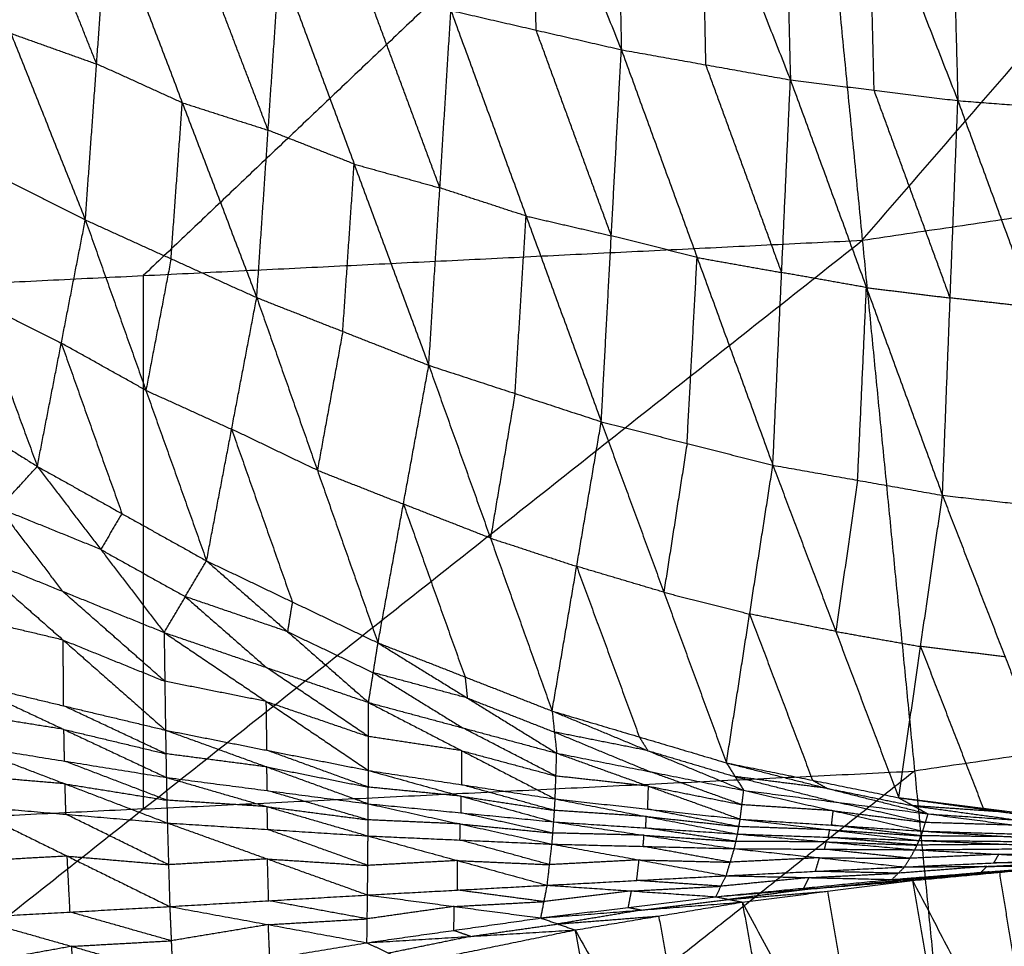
# Model space of a CAD drawing. Header units: millimetres. Extents: x -106 to 110, y -96 to 120.
# Tile 462 of 656: x 5.11 to 10.54, y -72.52 to -67.41. Entities that reach past the tile are written whole.
import ezdxf

# ---------------------------------------------------------------- set-up
doc = ezdxf.new("R2010")
doc.units = ezdxf.units.MM
doc.header["$MEASUREMENT"] = 0
doc.layers.add('Default', color=7, linetype='Continuous', true_color=0x000000)

msp = doc.modelspace()

# ---------------------------------------------------------------- linework, layer by layer
at = {"layer": 'Default'}
for points in [[(9.7558, -68.6264, 5.5886), (13.0456, -64.8245, 5.1322), (16.3354, -61.0226, 4.6759)], [(1.8192, -69.0163, 5.5886), (5.4658, -65.5552, 5.1322), (9.1124, -62.094, 4.6759)], [(9.1124, -62.094, 4.6759), (9.4341, -65.3602, 5.1322), (9.7558, -68.6264, 5.5886)], [(7.4506, -65.1564, -0.9929), (7.9383, -66.3659, -0.6814), (8.426, -67.5754, -0.3698)], [(8.3784, -65.2633, -1.0957), (8.4022, -66.4193, -0.7327), (8.426, -67.5754, -0.3698)], [(8.3784, -65.2633, -1.0957), (8.8687, -66.5024, -0.7572), (9.359, -67.7415, -0.4188)], [(9.4341, -65.3602, 5.1322), (7.6108, -67.0908, 5.3604), (5.7875, -68.8214, 5.5886)], [(9.3, -65.3407, -1.177), (9.3295, -66.5411, -0.7979), (9.359, -67.7415, -0.4188)], [(9.3, -65.3407, -1.177), (9.7915, -66.5984, -0.8152), (10.283, -67.8561, -0.4533)], [(10.2162, -65.3897, -1.2362), (10.2496, -66.6229, -0.8447), (10.283, -67.8561, -0.4533)], [(10.2162, -65.3897, -1.2362), (10.7058, -66.6581, -0.8551), (11.1954, -67.9264, -0.4739)], [(7.9557, -67.467, -0.3381), (7.947, -66.9164, -0.5097), (7.9383, -66.3659, -0.6814)], [(4.6476, -66.4573, -0.0454), (5.0578, -67.4858, 0.4787), (5.4679, -68.5144, 1.0028)], [(8.8925, -67.6585, -0.3943), (8.8806, -67.0804, -0.5758), (8.8687, -66.5024, -0.7572)], [(9.821, -67.7988, -0.436), (9.8062, -67.1986, -0.6256), (9.7915, -66.5984, -0.8152)], [(5.5302, -67.6537, 0.4305), (5.3251, -67.1394, 0.1684), (5.12, -66.6252, -0.0936)], [(5.4679, -68.5144, 1.0028), (5.5302, -67.6537, 0.4305), (5.5924, -66.793, -0.1418)], [(5.5924, -66.793, -0.1418), (6.0032, -67.8679, 0.4321), (6.4139, -68.9429, 1.0061)], [(6.4768, -68.0194, 0.3883), (6.2714, -67.4819, 0.1013), (6.0661, -66.9445, -0.1856)], [(6.4139, -68.9429, 1.0061), (6.4768, -68.0194, 0.3883), (6.5397, -67.0959, -0.2295)], [(6.5397, -67.0959, -0.2295), (6.9515, -68.2062, 0.3911), (7.3634, -69.3165, 1.0116)], [(7.4244, -68.3375, 0.3527), (7.2185, -67.7824, 0.0424), (7.0126, -67.2272, -0.2679)], [(7.3634, -69.3165, 1.0116), (7.4244, -68.3375, 0.3527), (7.4854, -67.3585, -0.3063)], [(7.4854, -67.3585, -0.3063), (7.9003, -68.4931, 0.3567), (8.3152, -69.6277, 1.0197)], [(7.4854, -67.3585, -0.3063), (7.9557, -67.467, -0.3381), (8.426, -67.5754, -0.3698)], [(5.0578, -67.4858, 0.4787), (5.294, -67.5698, 0.4546), (5.5302, -67.6537, 0.4305)], [(8.3706, -68.6016, 0.3249), (8.1631, -68.0343, -0.0066), (7.9557, -67.467, -0.3381)], [(9.7558, -68.6264, 5.5886), (13.6859, -68.0435, 5.5886), (17.616, -67.4605, 5.5886)], [(10.3328, -74.4847, 6.9532), (13.9744, -70.9726, 6.2709), (17.616, -67.4605, 5.5886)], [(8.3152, -69.6277, 1.0197), (8.3706, -68.6016, 0.3249), (8.426, -67.5754, -0.3698)], [(8.426, -67.5754, -0.3698), (8.844, -68.7215, 0.3295), (9.2621, -69.8677, 1.0287)], [(8.426, -67.5754, -0.3698), (8.8925, -67.6585, -0.3943), (9.359, -67.7415, -0.4188)], [(6.0032, -67.8679, 0.4321), (5.7667, -67.7608, 0.4313), (5.5302, -67.6537, 0.4305)], [(9.3105, -68.8046, 0.305), (9.1015, -68.2315, -0.0446), (8.8925, -67.6585, -0.3943)], [(9.2621, -69.8677, 1.0287), (9.3105, -68.8046, 0.305), (9.359, -67.7415, -0.4188)], [(9.359, -67.7415, -0.4188), (9.7785, -68.8876, 0.3095), (10.198, -70.0338, 1.0377)], [(9.359, -67.7415, -0.4188), (9.821, -67.7988, -0.436), (10.283, -67.8561, -0.4533)], [(10.2405, -68.9449, 0.2922), (10.0307, -68.3719, -0.0719), (9.821, -67.7988, -0.436)], [(10.198, -70.0338, 1.0377), (10.2405, -68.9449, 0.2922), (10.283, -67.8561, -0.4533)], [(10.283, -67.8561, -0.4533), (10.7008, -68.9968, 0.2972), (11.1187, -70.1374, 1.0476)], [(10.283, -67.8561, -0.4533), (10.7392, -67.8913, -0.4636), (11.1954, -67.9264, -0.4739)], [(5.9409, -68.7286, 1.0045), (5.972, -68.2983, 0.7183), (6.0032, -67.8679, 0.4321)], [(6.0032, -67.8679, 0.4321), (6.24, -67.9437, 0.4102), (6.4768, -68.0194, 0.3883)], [(6.9515, -68.2062, 0.3911), (6.7142, -68.1128, 0.3897), (6.4768, -68.0194, 0.3883)], [(4.5337, -68.0439, 1.003), (4.8683, -68.9591, 1.8632), (5.2029, -69.8743, 2.7235)], [(4.5337, -68.0439, 1.003), (5.0008, -68.2792, 1.0029), (5.4679, -68.5144, 1.0028)], [(6.8886, -69.1297, 1.0089), (6.9201, -68.6679, 0.7), (6.9515, -68.2062, 0.3911)], [(6.9515, -68.2062, 0.3911), (7.188, -68.2718, 0.3719), (7.4244, -68.3375, 0.3527)], [(7.9003, -68.4931, 0.3567), (7.6624, -68.4153, 0.3547), (7.4244, -68.3375, 0.3527)], [(5.2029, -69.8743, 2.7235), (5.3354, -69.1943, 1.8631), (5.4679, -68.5144, 1.0028)], [(5.4679, -68.5144, 1.0028), (5.8024, -69.4549, 1.9324), (6.1369, -70.3955, 2.862)], [(5.4679, -68.5144, 1.0028), (5.9409, -68.7286, 1.0045), (6.4139, -68.9429, 1.0061)], [(7.8393, -69.4721, 1.0157), (7.8698, -68.9826, 0.6862), (7.9003, -68.4931, 0.3567)], [(7.9003, -68.4931, 0.3567), (8.1355, -68.5473, 0.3408), (8.3706, -68.6016, 0.3249)], [(1.8192, -74.903, 6.9532), (5.7875, -71.7647, 6.2709), (9.7558, -68.6264, 5.5886)], [(1.8192, -69.0163, 5.5886), (5.7875, -68.8214, 5.5886), (9.7558, -68.6264, 5.5886)], [(8.844, -68.7215, 0.3295), (8.6073, -68.6615, 0.3272), (8.3706, -68.6016, 0.3249)], [(9.7558, -68.6264, 5.5886), (10.0443, -71.5556, 6.2709), (10.3328, -74.4847, 6.9532)], [(5.9409, -68.7286, 1.0045), (5.8717, -69.0918, 1.4684), (5.8024, -69.4549, 1.9324)], [(8.7886, -69.7477, 1.0242), (8.8163, -69.2346, 0.6768), (8.844, -68.7215, 0.3295)], [(8.844, -68.7215, 0.3295), (9.0773, -68.7631, 0.3172), (9.3105, -68.8046, 0.305)], [(5.7875, -68.8214, 5.5886), (5.7875, -70.293, 5.9297), (5.7875, -71.7647, 6.2709)], [(9.7785, -68.8876, 0.3095), (9.5445, -68.8461, 0.3072), (9.3105, -68.8046, 0.305)], [(9.73, -69.9507, 1.0332), (9.7543, -69.4192, 0.6713), (9.7785, -68.8876, 0.3095)], [(9.7785, -68.8876, 0.3095), (10.0095, -68.9163, 0.3008), (10.2405, -68.9449, 0.2922)], [(6.1369, -70.3955, 2.862), (6.2754, -69.6692, 1.9341), (6.4139, -68.9429, 1.0061)], [(6.4139, -68.9429, 1.0061), (6.7485, -69.8956, 1.9981), (7.0832, -70.8483, 2.9901)], [(6.4139, -68.9429, 1.0061), (6.8886, -69.1297, 1.0089), (7.3634, -69.3165, 1.0116)], [(10.7008, -68.9968, 0.2972), (10.4707, -68.9708, 0.2947), (10.2405, -68.9449, 0.2922)], [(4.8683, -68.9591, 1.8632), (5.1018, -69.0767, 1.8632), (5.3354, -69.1943, 1.8631)], [(6.8886, -69.1297, 1.0089), (6.8186, -69.5126, 1.5035), (6.7485, -69.8956, 1.9981)], [(5.3354, -69.1943, 1.8631), (5.5027, -69.6646, 2.3279), (5.6699, -70.1349, 2.7927)], [(5.8024, -69.4549, 1.9324), (5.5689, -69.3246, 1.8978), (5.3354, -69.1943, 1.8631)], [(4.2938, -69.3032, 2.5802), (4.7483, -69.5887, 2.6518), (5.2029, -69.8743, 2.7235)], [(7.0832, -70.8483, 2.9901), (7.2233, -70.0824, 2.0009), (7.3634, -69.3165, 1.0116)], [(7.3634, -69.3165, 1.0116), (7.7037, -70.2702, 2.0581), (8.044, -71.224, 3.1045)], [(7.3634, -69.3165, 1.0116), (7.8393, -69.4721, 1.0157), (8.3152, -69.6277, 1.0197)], [(5.8024, -69.4549, 1.9324), (6.0389, -69.5621, 1.9332), (6.2754, -69.6692, 1.9341)], [(7.8393, -69.4721, 1.0157), (7.7715, -69.8712, 1.5369), (7.7037, -70.2702, 2.0581)], [(8.044, -71.224, 3.1045), (8.1796, -70.4259, 2.0621), (8.3152, -69.6277, 1.0197)], [(8.3152, -69.6277, 1.0197), (8.6605, -70.5689, 2.11), (9.0059, -71.5101, 3.2003)], [(8.3152, -69.6277, 1.0197), (8.7886, -69.7477, 1.0242), (9.2621, -69.8677, 1.0287)], [(6.2754, -69.6692, 1.9341), (6.4427, -70.1455, 2.4301), (6.6101, -70.6219, 2.9261)], [(6.7485, -69.8956, 1.9981), (6.512, -69.7824, 1.9661), (6.2754, -69.6692, 1.9341)], [(8.7886, -69.7477, 1.0242), (8.7246, -70.1583, 1.5671), (8.6605, -70.5689, 2.11)], [(4.7818, -70.3364, 2.2685), (4.9923, -70.1053, 2.496), (5.2029, -69.8743, 2.7235)], [(5.2029, -69.8743, 2.7235), (5.5528, -70.3325, 2.624), (5.9027, -70.7907, 2.5246)], [(5.2029, -69.8743, 2.7235), (5.6699, -70.1349, 2.7927), (6.1369, -70.3955, 2.862)], [(9.0059, -71.5101, 3.2003), (9.134, -70.6889, 2.1145), (9.2621, -69.8677, 1.0287)], [(9.2621, -69.8677, 1.0287), (9.6093, -70.785, 2.1519), (9.9565, -71.7022, 3.2751)], [(9.2621, -69.8677, 1.0287), (9.73, -69.9507, 1.0332), (10.198, -70.0338, 1.0377)], [(6.7485, -69.8956, 1.9981), (6.9859, -69.989, 1.9995), (7.2233, -70.0824, 2.0009)], [(9.73, -69.9507, 1.0332), (9.6697, -70.3679, 1.5925), (9.6093, -70.785, 2.1519)], [(9.9565, -71.7022, 3.2751), (10.0772, -70.868, 2.1564), (10.198, -70.0338, 1.0377)], [(10.198, -70.0338, 1.0377), (10.5438, -70.9255, 2.1849), (10.8896, -71.8172, 3.3322)], [(10.198, -70.0338, 1.0377), (10.6584, -70.0856, 1.0427), (11.1187, -70.1374, 1.0476)], [(7.2233, -70.0824, 2.0009), (7.3934, -70.5593, 2.5241), (7.5636, -71.0361, 3.0473)], [(7.7037, -70.2702, 2.0581), (7.4635, -70.1763, 2.0295), (7.2233, -70.0824, 2.0009)], [(4.9923, -70.1053, 2.496), (5.1673, -70.3344, 2.4462), (5.3422, -70.5635, 2.3965)], [(5.5528, -70.3325, 2.624), (5.2726, -70.2189, 2.56), (4.9923, -70.1053, 2.496)], [(5.6699, -70.1349, 2.7927), (5.6114, -70.2337, 2.7084), (5.5528, -70.3325, 2.624)], [(7.7037, -70.2702, 2.0581), (7.9416, -70.3481, 2.0601), (8.1796, -70.4259, 2.0621)], [(4.7818, -70.3364, 2.2685), (5.3422, -70.5635, 2.3965), (5.9027, -70.7907, 2.5246)], [(4.7818, -70.3364, 2.2685), (5.346, -70.8329, 2.3399), (5.9103, -71.3295, 2.4114)], [(5.5528, -70.3325, 2.624), (5.7863, -70.4628, 2.6587), (6.0198, -70.5931, 2.6933)], [(5.9027, -70.7907, 2.5246), (6.0198, -70.5931, 2.6933), (6.1369, -70.3955, 2.862)], [(6.1369, -70.3955, 2.862), (6.5839, -70.7863, 2.8093), (7.0308, -71.1771, 2.7566)], [(6.1369, -70.3955, 2.862), (6.6101, -70.6219, 2.9261), (7.0832, -70.8483, 2.9901)], [(8.1796, -70.4259, 2.0621), (8.3523, -70.8965, 2.6072), (8.5249, -71.3671, 3.1524)], [(8.6605, -70.5689, 2.11), (8.4201, -70.4974, 2.086), (8.1796, -70.4259, 2.0621)], [(5.9065, -71.0601, 2.468), (5.6244, -70.8118, 2.4323), (5.3422, -70.5635, 2.3965)], [(8.6605, -70.5689, 2.11), (8.8973, -70.6289, 2.1122), (9.134, -70.6889, 2.1145)], [(6.0198, -70.5931, 2.6933), (6.2433, -70.7885, 2.667), (6.4668, -70.9839, 2.6406)], [(6.5839, -70.7863, 2.8093), (6.3018, -70.6897, 2.7513), (6.0198, -70.5931, 2.6933)], [(6.6101, -70.6219, 2.9261), (6.597, -70.7041, 2.8677), (6.5839, -70.7863, 2.8093)], [(9.134, -70.6889, 2.1145), (9.3076, -71.1475, 2.6761), (9.4812, -71.6062, 3.2377)], [(9.6093, -70.785, 2.1519), (9.3716, -70.7369, 2.1332), (9.134, -70.6889, 2.1145)], [(5.346, -70.8329, 2.3399), (5.0646, -70.7658, 2.2684), (4.7831, -70.6986, 2.1969)], [(5.9027, -70.7907, 2.5246), (5.9065, -71.0601, 2.468), (5.9103, -71.3295, 2.4114)], [(5.9027, -70.7907, 2.5246), (6.4665, -71.1715, 2.5968), (7.0302, -71.5522, 2.669)], [(5.9027, -70.7907, 2.5246), (6.4668, -70.9839, 2.6406), (7.0308, -71.1771, 2.7566)], [(6.5839, -70.7863, 2.8093), (6.8204, -70.8995, 2.8414), (7.057, -71.0127, 2.8734)], [(9.6093, -70.785, 2.1519), (9.8433, -70.8265, 2.1541), (10.0772, -70.868, 2.1564)], [(5.3474, -71.1951, 2.2683), (5.3467, -71.014, 2.3041), (5.346, -70.8329, 2.3399)], [(5.346, -70.8329, 2.3399), (5.6263, -70.9465, 2.404), (5.9065, -71.0601, 2.468)], [(7.0308, -71.1771, 2.7566), (7.057, -71.0127, 2.8734), (7.0832, -70.8483, 2.9901)], [(7.0832, -70.8483, 2.9901), (7.5636, -71.0361, 3.0473), (8.044, -71.224, 3.1045)], [(7.0832, -70.8483, 2.9901), (7.5761, -71.1524, 2.9651), (8.0691, -71.4565, 2.9402)], [(10.0772, -70.868, 2.1564), (10.2501, -71.3139, 2.73), (10.423, -71.7597, 3.3036)], [(10.5438, -70.9255, 2.1849), (10.3105, -70.8967, 2.1707), (10.0772, -70.868, 2.1564)], [(7.0305, -71.3647, 2.7128), (6.7486, -71.1743, 2.6767), (6.4668, -70.9839, 2.6406)], [(7.057, -71.0127, 2.8734), (7.3035, -71.1648, 2.8609), (7.5499, -71.3168, 2.8484)], [(7.5761, -71.1524, 2.9651), (7.3166, -71.0825, 2.9193), (7.057, -71.0127, 2.8734)], [(13.9744, -70.9726, 6.2709), (12.0093, -71.2641, 6.2709), (10.0443, -71.5556, 6.2709)], [(4.7844, -71.0608, 2.1253), (5.3474, -71.1951, 2.2683), (5.9103, -71.3295, 2.4114)], [(4.7844, -71.0608, 2.1253), (5.3497, -71.3256, 2.277), (5.915, -71.5905, 2.4288)], [(6.4665, -71.1715, 2.5968), (6.1865, -71.1158, 2.5324), (5.9065, -71.0601, 2.468)], [(7.5636, -71.0361, 3.0473), (7.5699, -71.0943, 3.0062), (7.5761, -71.1524, 2.9651)], [(6.4703, -71.4408, 2.5402), (6.4684, -71.3062, 2.5685), (6.4665, -71.1715, 2.5968)], [(6.4665, -71.1715, 2.5968), (6.7485, -71.2681, 2.6548), (7.0305, -71.3647, 2.7128)], [(7.0302, -71.5522, 2.669), (7.0305, -71.3647, 2.7128), (7.0308, -71.1771, 2.7566)], [(7.0308, -71.1771, 2.7566), (7.5458, -71.4433, 2.815), (8.0608, -71.7094, 2.8733)], [(7.0308, -71.1771, 2.7566), (7.5499, -71.3168, 2.8484), (8.0691, -71.4565, 2.9402)], [(7.5761, -71.1524, 2.9651), (7.8163, -71.2463, 2.9937), (8.0565, -71.3403, 3.0223)], [(5.9127, -71.46, 2.4201), (5.63, -71.3275, 2.3442), (5.3474, -71.1951, 2.2683)], [(8.044, -71.224, 3.1045), (8.0565, -71.3403, 3.0223), (8.0691, -71.4565, 2.9402)], [(8.044, -71.224, 3.1045), (8.5249, -71.3671, 3.1524), (9.0059, -71.5101, 3.2003)], [(8.044, -71.224, 3.1045), (8.5726, -71.4429, 3.0975), (9.1013, -71.6617, 3.0905)], [(5.3497, -71.3256, 2.277), (5.0688, -71.2806, 2.2068), (4.7878, -71.2355, 2.1366)], [(5.3531, -71.5003, 2.2884), (5.3514, -71.413, 2.2827), (5.3497, -71.3256, 2.277)], [(5.3497, -71.3256, 2.277), (5.6312, -71.3928, 2.3486), (5.9127, -71.46, 2.4201)], [(5.9103, -71.3295, 2.4114), (5.9127, -71.46, 2.4201), (5.915, -71.5905, 2.4288)], [(5.9103, -71.3295, 2.4114), (6.4698, -71.5327, 2.5464), (7.0293, -71.7359, 2.6814)], [(5.9103, -71.3295, 2.4114), (6.4703, -71.4408, 2.5402), (7.0302, -71.5522, 2.669)], [(8.0649, -71.583, 2.9067), (7.8074, -71.4499, 2.8776), (7.5499, -71.3168, 2.8484)], [(8.0565, -71.3403, 3.0223), (8.3209, -71.4497, 3.0188), (8.5852, -71.5591, 3.0153)], [(8.5726, -71.4429, 3.0975), (8.3146, -71.3916, 3.0599), (8.0565, -71.3403, 3.0223)], [(7.5458, -71.4433, 2.815), (7.2881, -71.404, 2.7639), (7.0305, -71.3647, 2.7128)], [(8.5249, -71.3671, 3.1524), (8.5488, -71.405, 3.1249), (8.5726, -71.4429, 3.0975)], [(4.7911, -71.4102, 2.148), (5.3531, -71.5003, 2.2884), (5.915, -71.5905, 2.4288)], [(4.7911, -71.4102, 2.148), (5.3558, -71.6259, 2.3165), (5.9205, -71.8417, 2.4849)], [(7.0297, -71.6441, 2.6752), (6.75, -71.5425, 2.6077), (6.4703, -71.4408, 2.5402)], [(7.5455, -71.6308, 2.7712), (7.5456, -71.537, 2.7931), (7.5458, -71.4433, 2.815)], [(7.5458, -71.4433, 2.815), (7.8054, -71.5131, 2.8608), (8.0649, -71.583, 2.9067)], [(8.5726, -71.4429, 3.0975), (8.8131, -71.5144, 3.1214), (9.0536, -71.5859, 3.1454)], [(5.9177, -71.7161, 2.4568), (5.6354, -71.6082, 2.3726), (5.3531, -71.5003, 2.2884)], [(6.4698, -71.5327, 2.5464), (6.1912, -71.4963, 2.4833), (5.9127, -71.46, 2.4201)], [(8.0608, -71.7094, 2.8733), (8.0649, -71.583, 2.9067), (8.0691, -71.4565, 2.9402)], [(8.0691, -71.4565, 2.9402), (8.5756, -71.6386, 2.9903), (9.082, -71.8208, 3.0405)], [(8.0691, -71.4565, 2.9402), (8.5852, -71.5591, 3.0153), (9.1013, -71.6617, 3.0905)], [(5.7875, -71.7647, 6.2709), (7.9159, -71.6601, 6.2709), (10.0443, -71.5556, 6.2709)], [(10.0443, -71.5556, 6.2709), (8.0601, -73.1247, 6.612), (6.076, -74.6938, 6.9532)], [(6.4721, -71.6632, 2.5551), (6.471, -71.5979, 2.5508), (6.4698, -71.5327, 2.5464)], [(6.4698, -71.5327, 2.5464), (6.7498, -71.5884, 2.6108), (7.0297, -71.6441, 2.6752)], [(7.0293, -71.7359, 2.6814), (7.0297, -71.6441, 2.6752), (7.0302, -71.5522, 2.669)], [(7.0302, -71.5522, 2.669), (7.5416, -71.694, 2.7756), (8.053, -71.8357, 2.8823)], [(7.0302, -71.5522, 2.669), (7.5455, -71.6308, 2.7712), (8.0608, -71.7094, 2.8733)], [(9.0917, -71.7412, 3.0655), (8.8384, -71.6502, 3.0404), (8.5852, -71.5591, 3.0153)], [(9.0059, -71.5101, 3.2003), (9.0536, -71.5859, 3.1454), (9.1013, -71.6617, 3.0905)], [(9.0059, -71.5101, 3.2003), (9.4812, -71.6062, 3.2377), (9.9565, -71.7022, 3.2751)], [(9.0059, -71.5101, 3.2003), (9.5623, -71.6509, 3.2029), (10.1187, -71.7916, 3.2056)], [(5.3558, -71.6259, 2.3165), (5.0761, -71.6021, 2.2505), (4.7964, -71.5782, 2.1845)], [(5.915, -71.5905, 2.4288), (5.9177, -71.7161, 2.4568), (5.9205, -71.8417, 2.4849)], [(5.915, -71.5905, 2.4288), (6.4716, -71.7519, 2.5756), (7.0281, -71.9133, 2.7223)], [(5.915, -71.5905, 2.4288), (6.4721, -71.6632, 2.5551), (7.0293, -71.7359, 2.6814)], [(8.5756, -71.6386, 2.9903), (8.3202, -71.6108, 2.9485), (8.0649, -71.583, 2.9067)], [(9.0536, -71.5859, 3.1454), (9.3318, -71.6563, 3.1467), (9.61, -71.7267, 3.148)], [(9.5623, -71.6509, 3.2029), (9.3079, -71.6184, 3.1742), (9.0536, -71.5859, 3.1454)], [(9.4812, -71.6062, 3.2377), (9.5217, -71.6285, 3.2203), (9.5623, -71.6509, 3.2029)], [(5.361, -71.7939, 2.353), (5.3584, -71.7099, 2.3347), (5.3558, -71.6259, 2.3165)], [(5.3558, -71.6259, 2.3165), (5.6368, -71.671, 2.3866), (5.9177, -71.7161, 2.4568)], [(7.0287, -71.8246, 2.7019), (6.7504, -71.7439, 2.6285), (6.4721, -71.6632, 2.5551)], [(7.5416, -71.694, 2.7756), (7.2857, -71.669, 2.7254), (7.0297, -71.6441, 2.6752)], [(8.0569, -71.7726, 2.8778), (7.8012, -71.7017, 2.8245), (7.5455, -71.6308, 2.7712)], [(8.5714, -71.7651, 2.9569), (8.5735, -71.7019, 2.9736), (8.5756, -71.6386, 2.9903)], [(8.5756, -71.6386, 2.9903), (8.8336, -71.6899, 3.0279), (9.0917, -71.7412, 3.0655)], [(9.082, -71.8208, 3.0405), (9.0917, -71.7412, 3.0655), (9.1013, -71.6617, 3.0905)], [(9.1013, -71.6617, 3.0905), (9.5955, -71.7743, 3.1299), (10.0896, -71.8869, 3.1693)], [(9.1013, -71.6617, 3.0905), (9.61, -71.7267, 3.148), (10.1187, -71.7916, 3.2056)], [(9.5623, -71.6509, 3.2029), (9.7999, -71.6989, 3.2216), (10.0376, -71.7469, 3.2403)], [(6.4716, -71.7519, 2.5756), (6.1947, -71.734, 2.5162), (5.9177, -71.7161, 2.4568)], [(7.5411, -71.7858, 2.7818), (7.5414, -71.7399, 2.7787), (7.5416, -71.694, 2.7756)], [(7.5416, -71.694, 2.7756), (7.7992, -71.7333, 2.8267), (8.0569, -71.7726, 2.8778)], [(8.053, -71.8357, 2.8823), (8.0569, -71.7726, 2.8778), (8.0608, -71.7094, 2.8733)], [(8.0608, -71.7094, 2.8733), (8.564, -71.8061, 2.96), (9.0673, -71.9028, 3.0468)], [(8.0608, -71.7094, 2.8733), (8.5714, -71.7651, 2.9569), (9.082, -71.8208, 3.0405)], [(9.9565, -71.7022, 3.2751), (10.0376, -71.7469, 3.2403), (10.1187, -71.7916, 3.2056)], [(9.9565, -71.7022, 3.2751), (10.423, -71.7597, 3.3036), (10.8896, -71.8172, 3.3322)], [(9.9565, -71.7022, 3.2751), (10.5381, -71.7821, 3.2831), (11.1197, -71.862, 3.2911)], [(5.7875, -71.7647, 6.2709), (3.8033, -71.8622, 6.2709), (1.8192, -71.9596, 6.2709)], [(4.8016, -71.7462, 2.221), (5.361, -71.7939, 2.353), (5.9205, -71.8417, 2.4849)], [(4.8016, -71.7462, 2.221), (5.3677, -72.0245, 2.4548), (5.9339, -72.3028, 2.6887)], [(6.4743, -71.8775, 2.6036), (6.4729, -71.8147, 2.5896), (6.4716, -71.7519, 2.5756)], [(6.4716, -71.7519, 2.5756), (6.7501, -71.7882, 2.6387), (7.0287, -71.8246, 2.7019)], [(7.0281, -71.9133, 2.7223), (7.0287, -71.8246, 2.7019), (7.0293, -71.7359, 2.6814)], [(7.0293, -71.7359, 2.6814), (7.5361, -71.8472, 2.7966), (8.043, -71.9586, 2.9118)], [(7.0293, -71.7359, 2.6814), (7.5411, -71.7858, 2.7818), (8.053, -71.8357, 2.8823)], [(8.564, -71.8061, 2.96), (8.3105, -71.7893, 2.9189), (8.0569, -71.7726, 2.8778)], [(9.0747, -71.8618, 3.0437), (8.823, -71.8134, 3.0003), (8.5714, -71.7651, 2.9569)], [(9.5955, -71.7743, 3.1299), (9.3436, -71.7578, 3.0977), (9.0917, -71.7412, 3.0655)], [(9.5858, -71.8538, 3.1049), (9.5906, -71.8141, 3.1174), (9.5955, -71.7743, 3.1299)], [(9.5955, -71.7743, 3.1299), (9.8498, -71.8068, 3.1587), (10.1041, -71.8392, 3.1874)], [(10.1041, -71.8392, 3.1874), (9.8571, -71.783, 3.1677), (9.61, -71.7267, 3.148)], [(10.0376, -71.7469, 3.2403), (10.3284, -71.7869, 3.2443), (10.6192, -71.8268, 3.2483)], [(10.5381, -71.7821, 3.2831), (10.2878, -71.7645, 3.2617), (10.0376, -71.7469, 3.2403)], [(10.423, -71.7597, 3.3036), (10.4805, -71.7709, 3.2934), (10.5381, -71.7821, 3.2831)], [(5.9272, -72.0722, 2.5868), (5.6441, -71.9331, 2.4699), (5.361, -71.7939, 2.353)], [(7.5361, -71.8472, 2.7966), (7.2824, -71.8359, 2.7493), (7.0287, -71.8246, 2.7019)], [(8.048, -71.8972, 2.8971), (7.7946, -71.8415, 2.8394), (7.5411, -71.7858, 2.7818)], [(8.5601, -71.8693, 2.9645), (8.5621, -71.8377, 2.9623), (8.564, -71.8061, 2.96)], [(8.564, -71.8061, 2.96), (8.8194, -71.834, 3.0018), (9.0747, -71.8618, 3.0437)], [(9.0673, -71.9028, 3.0468), (9.0747, -71.8618, 3.0437), (9.082, -71.8208, 3.0405)], [(9.082, -71.8208, 3.0405), (9.5758, -71.8796, 3.1071), (10.0696, -71.9383, 3.1738)], [(9.082, -71.8208, 3.0405), (9.5858, -71.8538, 3.1049), (10.0896, -71.8869, 3.1693)], [(10.0896, -71.8869, 3.1693), (10.1041, -71.8392, 3.1874), (10.1187, -71.7916, 3.2056)], [(10.1187, -71.7916, 3.2056), (10.6016, -71.8543, 3.2353), (11.0845, -71.9169, 3.2651)], [(10.1187, -71.7916, 3.2056), (10.6192, -71.8268, 3.2483), (11.1197, -71.862, 3.2911)], [(10.5381, -71.7821, 3.2831), (10.7713, -71.8108, 3.2974), (11.0046, -71.8396, 3.3116)], [(5.9205, -71.8417, 2.4849), (5.9272, -72.0722, 2.5868), (5.9339, -72.3028, 2.6887)], [(5.9205, -71.8417, 2.4849), (6.473, -72.0404, 2.6768), (7.0255, -72.2391, 2.8688)], [(5.9205, -71.8417, 2.4849), (6.4743, -71.8775, 2.6036), (7.0281, -71.9133, 2.7223)], [(7.0268, -72.0762, 2.7956), (6.7505, -71.9768, 2.6996), (6.4743, -71.8775, 2.6036)], [(7.5355, -71.9359, 2.8171), (7.5358, -71.8916, 2.8069), (7.5361, -71.8472, 2.7966)], [(7.5361, -71.8472, 2.7966), (7.792, -71.8722, 2.8468), (8.048, -71.8972, 2.8971)], [(8.043, -71.9586, 2.9118), (8.048, -71.8972, 2.8971), (8.053, -71.8357, 2.8823)], [(8.053, -71.8357, 2.8823), (8.5512, -71.9096, 2.9748), (9.0494, -71.9835, 3.0673)], [(8.053, -71.8357, 2.8823), (8.5601, -71.8693, 2.9645), (9.0673, -71.9028, 3.0468)], [(9.0583, -71.9432, 3.0571), (8.8092, -71.9062, 3.0108), (8.5601, -71.8693, 2.9645)], [(9.5758, -71.8796, 3.1071), (9.3252, -71.8707, 3.0754), (9.0747, -71.8618, 3.0437)], [(9.5685, -71.9206, 3.1103), (9.5721, -71.9001, 3.1087), (9.5758, -71.8796, 3.1071)], [(9.5758, -71.8796, 3.1071), (9.8277, -71.8961, 3.1393), (10.0796, -71.9126, 3.1715)], [(10.0796, -71.9126, 3.1715), (9.8327, -71.8832, 3.1382), (9.5858, -71.8538, 3.1049)], [(10.0696, -71.9383, 3.1738), (10.0796, -71.9126, 3.1715), (10.0896, -71.8869, 3.1693)], [(10.0896, -71.8869, 3.1693), (10.5756, -71.9178, 3.2189), (11.0616, -71.9488, 3.2685)], [(10.0896, -71.8869, 3.1693), (10.5871, -71.9019, 3.2172), (11.0845, -71.9169, 3.2651)], [(10.6016, -71.8543, 3.2353), (10.3529, -71.8468, 3.2114), (10.1041, -71.8392, 3.1874)], [(7.0255, -72.2391, 2.8688), (7.0268, -72.0762, 2.7956), (7.0281, -71.9133, 2.7223)], [(7.0281, -71.9133, 2.7223), (7.5224, -72.0493, 2.8684), (8.0168, -72.1853, 3.0145)], [(7.0281, -71.9133, 2.7223), (7.5355, -71.9359, 2.8171), (8.043, -71.9586, 2.9118)], [(8.0299, -72.0719, 2.9632), (7.7827, -72.0039, 2.8901), (7.5355, -71.9359, 2.8171)], [(8.5512, -71.9096, 2.9748), (8.2996, -71.9034, 2.9359), (8.048, -71.8972, 2.8971)], [(8.5462, -71.971, 2.9896), (8.5487, -71.9403, 2.9822), (8.5512, -71.9096, 2.9748)], [(8.5512, -71.9096, 2.9748), (8.8048, -71.9264, 3.0159), (9.0583, -71.9432, 3.0571)], [(9.0494, -71.9835, 3.0673), (9.0583, -71.9432, 3.0571), (9.0673, -71.9028, 3.0468)], [(9.0673, -71.9028, 3.0468), (9.5567, -71.9462, 3.1173), (10.0461, -71.9895, 3.1878)], [(9.0673, -71.9028, 3.0468), (9.5685, -71.9206, 3.1103), (10.0696, -71.9383, 3.1738)], [(10.0579, -71.9639, 3.1808), (9.8132, -71.9423, 3.1455), (9.5685, -71.9206, 3.1103)], [(10.0461, -71.9895, 3.1878), (10.0579, -71.9639, 3.1808), (10.0696, -71.9383, 3.1738)], [(10.0696, -71.9383, 3.1738), (10.5524, -71.9596, 3.2259), (11.0352, -71.9809, 3.2781)], [(10.0696, -71.9383, 3.1738), (10.5656, -71.9435, 3.2211), (11.0616, -71.9488, 3.2685)], [(10.5756, -71.9178, 3.2189), (10.3276, -71.9152, 3.1952), (10.0796, -71.9126, 3.1715)], [(8.0168, -72.1853, 3.0145), (8.0299, -72.0719, 2.9632), (8.043, -71.9586, 2.9118)], [(8.043, -71.9586, 2.9118), (8.5237, -72.0458, 3.0236), (9.0045, -72.1329, 3.1353)], [(8.043, -71.9586, 2.9118), (8.5462, -71.971, 2.9896), (9.0494, -71.9835, 3.0673)], [(9.0269, -72.0582, 3.1013), (8.7866, -72.0146, 3.0455), (8.5462, -71.971, 2.9896)], [(9.0045, -72.1329, 3.1353), (9.0269, -72.0582, 3.1013), (9.0494, -71.9835, 3.0673)], [(9.0494, -71.9835, 3.0673), (9.5194, -72.0339, 3.149), (9.9894, -72.0843, 3.2307)], [(9.0494, -71.9835, 3.0673), (9.5477, -71.9865, 3.1276), (10.0461, -71.9895, 3.1878)], [(9.5567, -71.9462, 3.1173), (9.3075, -71.9447, 3.0872), (9.0583, -71.9432, 3.0571)], [(9.5477, -71.9865, 3.1276), (9.5522, -71.9664, 3.1224), (9.5567, -71.9462, 3.1173)], [(10.0177, -72.0369, 3.2093), (9.7827, -72.0117, 3.1684), (9.5477, -71.9865, 3.1276)], [(9.5567, -71.9462, 3.1173), (9.8073, -71.9551, 3.149), (10.0579, -71.9639, 3.1808)], [(9.9894, -72.0843, 3.2307), (10.0177, -72.0369, 3.2093), (10.0461, -71.9895, 3.1878)], [(10.0461, -71.9895, 3.1878), (10.5407, -71.9852, 3.233), (11.0352, -71.9809, 3.2781)], [(10.0461, -71.9895, 3.1878), (10.5096, -72.0147, 3.246), (10.9731, -72.0398, 3.3042)], [(10.5524, -71.9596, 3.2259), (10.3051, -71.9618, 3.2034), (10.0579, -71.9639, 3.1808)], [(5.3677, -72.0245, 2.4548), (5.0927, -72.0398, 2.4051), (4.8176, -72.055, 2.3554)], [(5.3838, -72.3333, 2.5892), (5.3758, -72.1789, 2.522), (5.3677, -72.0245, 2.4548)], [(5.3677, -72.0245, 2.4548), (5.6475, -72.0484, 2.5208), (5.9272, -72.0722, 2.5868)], [(6.473, -72.0404, 2.6768), (6.2001, -72.0563, 2.6318), (5.9272, -72.0722, 2.5868)], [(6.4797, -72.2709, 2.7787), (6.4763, -72.1556, 2.7278), (6.473, -72.0404, 2.6768)], [(6.473, -72.0404, 2.6768), (6.7499, -72.0583, 2.7362), (7.0268, -72.0762, 2.7956)], [(7.5224, -72.0493, 2.8684), (7.2746, -72.0627, 2.832), (7.0268, -72.0762, 2.7956)], [(7.5211, -72.2122, 2.9416), (7.5218, -72.1307, 2.905), (7.5224, -72.0493, 2.8684)], [(7.5224, -72.0493, 2.8684), (7.7761, -72.0606, 2.9158), (8.0299, -72.0719, 2.9632)], [(8.5237, -72.0458, 3.0236), (8.2768, -72.0588, 2.9934), (8.0299, -72.0719, 2.9632)], [(8.5106, -72.1591, 3.0749), (8.5172, -72.1024, 3.0493), (8.5237, -72.0458, 3.0236)], [(8.5237, -72.0458, 3.0236), (8.7753, -72.052, 3.0625), (9.0269, -72.0582, 3.1013)], [(9.5194, -72.0339, 3.149), (9.2731, -72.0461, 3.1252), (9.0269, -72.0582, 3.1013)], [(9.4969, -72.1086, 3.183), (9.5081, -72.0713, 3.166), (9.5194, -72.0339, 3.149)], [(9.5194, -72.0339, 3.149), (9.7686, -72.0354, 3.1791), (10.0177, -72.0369, 3.2093)], [(9.9894, -72.0843, 3.2307), (10.4812, -72.0621, 3.2675), (10.9731, -72.0398, 3.3042)], [(10.5096, -72.0147, 3.246), (10.2637, -72.0258, 3.2276), (10.0177, -72.0369, 3.2093)], [(10.4812, -72.0621, 3.2675), (10.4954, -72.0384, 3.2567), (10.5096, -72.0147, 3.246)], [(10.5096, -72.0147, 3.246), (10.7569, -72.0125, 3.2686), (11.0042, -72.0103, 3.2912)], [(9.0045, -72.1329, 3.1353), (9.4969, -72.1086, 3.183), (9.9894, -72.0843, 3.2307)], [(9.919, -72.1536, 3.3069), (10.4554, -72.1113, 3.3556), (10.9919, -72.0689, 3.4043)], [(9.919, -72.1536, 3.3069), (10.4083, -72.1161, 3.3287), (10.8976, -72.0785, 3.3504)], [(9.919, -72.1536, 3.3069), (9.9542, -72.119, 3.2688), (9.9894, -72.0843, 3.2307)], [(10.4435, -72.0814, 3.2906), (10.1988, -72.1002, 3.2797), (9.9542, -72.119, 3.2688)], [(9.9894, -72.0843, 3.2307), (10.4435, -72.0814, 3.2906), (10.8976, -72.0785, 3.3504)], [(10.0324, -72.1591, 3.4017), (10.5121, -72.114, 3.403), (10.9919, -72.0689, 3.4043)], [(10.4083, -72.1161, 3.3287), (10.4259, -72.0987, 3.3096), (10.4435, -72.0814, 3.2906)], [(10.4435, -72.0814, 3.2906), (10.6894, -72.0703, 3.3089), (10.9354, -72.0592, 3.3273)], [(10.4554, -72.1113, 3.3556), (10.7001, -72.0925, 3.3665), (10.9447, -72.0737, 3.3773)], [(10.9354, -72.0592, 3.3273), (10.7083, -72.0606, 3.2974), (10.4812, -72.0621, 3.2675)], [(8.0168, -72.1853, 3.0145), (8.5106, -72.1591, 3.0749), (9.0045, -72.1329, 3.1353)], [(8.947, -72.2487, 3.2556), (8.9757, -72.1908, 3.1954), (9.0045, -72.1329, 3.1353)], [(8.947, -72.2487, 3.2556), (9.433, -72.2012, 3.2812), (9.919, -72.1536, 3.3069)], [(9.4617, -72.1433, 3.2211), (9.2187, -72.1671, 3.2083), (8.9757, -72.1908, 3.1954)], [(9.0045, -72.1329, 3.1353), (9.4617, -72.1433, 3.2211), (9.919, -72.1536, 3.3069)], [(9.433, -72.2012, 3.2812), (9.4474, -72.1722, 3.2512), (9.4617, -72.1433, 3.2211)], [(9.4617, -72.1433, 3.2211), (9.708, -72.1311, 3.245), (9.9542, -72.119, 3.2688)], [(9.4897, -72.2039, 3.3286), (9.7327, -72.1801, 3.3415), (9.9757, -72.1563, 3.3543)], [(9.9542, -72.119, 3.2688), (9.7255, -72.1138, 3.2259), (9.4969, -72.1086, 3.183)], [(9.919, -72.1536, 3.3069), (9.9757, -72.1563, 3.3543), (10.0324, -72.1591, 3.4017)], [(10.4554, -72.1113, 3.3556), (10.2156, -72.1338, 3.3549), (9.9757, -72.1563, 3.3543)], [(9.9757, -72.1563, 3.3543), (10.2439, -72.1352, 3.3787), (10.5121, -72.114, 3.403)], [(10.4083, -72.1161, 3.3287), (10.4319, -72.1137, 3.3421), (10.4554, -72.1113, 3.3556)], [(10.5121, -72.114, 3.403), (10.6239, -72.8053, 3.1153), (10.7356, -73.4965, 2.8276)], [(7.0255, -72.2391, 2.8688), (7.5211, -72.2122, 2.9416), (8.0168, -72.1853, 3.0145)], [(7.9993, -72.2756, 3.1047), (7.7602, -72.2439, 3.0232), (7.5211, -72.2122, 2.9416)], [(7.9818, -72.366, 3.1948), (7.9993, -72.2756, 3.1047), (8.0168, -72.1853, 3.0145)], [(8.0168, -72.1853, 3.0145), (8.4819, -72.217, 3.135), (8.947, -72.2487, 3.2556)], [(8.4819, -72.217, 3.135), (8.7288, -72.2039, 3.1652), (8.9757, -72.1908, 3.1954)], [(8.9757, -72.1908, 3.1954), (8.7432, -72.175, 3.1352), (8.5106, -72.1591, 3.0749)], [(8.947, -72.2487, 3.2556), (9.4897, -72.2039, 3.3286), (10.0324, -72.1591, 3.4017)], [(9.4897, -72.2039, 3.3286), (9.2549, -72.2338, 3.3309), (9.0201, -72.2636, 3.3332)], [(9.0931, -72.2785, 3.4109), (9.5628, -72.2188, 3.4063), (10.0324, -72.1591, 3.4017)], [(9.433, -72.2012, 3.2812), (9.4614, -72.2025, 3.3049), (9.4897, -72.2039, 3.3286)], [(10.0324, -72.1591, 3.4017), (10.2697, -73.5237, 2.8365), (10.5069, -74.8883, 2.2712)], [(10.0324, -72.1591, 3.4017), (10.7356, -73.4965, 2.8276), (11.4388, -74.834, 2.2535)], [(5.9339, -72.3028, 2.6887), (6.4797, -72.2709, 2.7787), (7.0255, -72.2391, 2.8688)], [(7.0219, -72.5026, 3.1244), (7.0237, -72.3708, 2.9966), (7.0255, -72.2391, 2.8688)], [(7.0255, -72.2391, 2.8688), (7.5036, -72.3025, 3.0318), (7.9818, -72.366, 3.1948)], [(7.9818, -72.366, 3.1948), (8.4644, -72.3074, 3.2252), (8.947, -72.2487, 3.2556)], [(8.4819, -72.217, 3.135), (8.2406, -72.2463, 3.1199), (7.9993, -72.2756, 3.1047)], [(8.4644, -72.3074, 3.2252), (8.4731, -72.2622, 3.1801), (8.4819, -72.217, 3.135)], [(8.5375, -72.3223, 3.3028), (8.7788, -72.2929, 3.318), (9.0201, -72.2636, 3.3332)], [(8.947, -72.2487, 3.2556), (9.0201, -72.2636, 3.3332), (9.0931, -72.2785, 3.4109)], [(9.0201, -72.2636, 3.3332), (9.2914, -72.2412, 3.3698), (9.5628, -72.2188, 3.4063)], [(9.5628, -72.2188, 3.4063), (9.6814, -72.9011, 3.1237), (9.8, -73.5834, 2.841)], [(4.8337, -72.3639, 2.4897), (5.3838, -72.3333, 2.5892), (5.9339, -72.3028, 2.6887)], [(5.9339, -72.3028, 2.6887), (5.942, -72.4918, 2.8655), (5.9502, -72.6808, 3.0423)], [(5.9339, -72.3028, 2.6887), (6.4779, -72.4027, 2.9065), (7.0219, -72.5026, 3.1244)], [(7.0237, -72.3708, 2.9966), (6.7517, -72.3209, 2.8877), (6.4797, -72.2709, 2.7787)], [(7.5036, -72.3025, 3.0318), (7.2636, -72.3367, 3.0142), (7.0237, -72.3708, 2.9966)], [(7.5018, -72.4343, 3.1596), (7.5027, -72.3684, 3.0957), (7.5036, -72.3025, 3.0318)], [(7.5036, -72.3025, 3.0318), (7.7515, -72.2891, 3.0682), (7.9993, -72.2756, 3.1047)], [(7.9818, -72.366, 3.1948), (8.5375, -72.3223, 3.3028), (9.0931, -72.2785, 3.4109)], [(8.1702, -72.4322, 3.4329), (8.6317, -72.3554, 3.4219), (9.0931, -72.2785, 3.4109)], [(8.4644, -72.3074, 3.2252), (8.5009, -72.3148, 3.264), (8.5375, -72.3223, 3.3028)], [(9.0931, -72.2785, 3.4109), (9.3395, -73.6165, 2.8591), (9.5859, -74.9546, 2.3073)], [(9.0931, -72.2785, 3.4109), (9.8, -73.5834, 2.841), (10.5069, -74.8883, 2.2712)], [(4.8337, -72.3639, 2.4897), (5.392, -72.5223, 2.766), (5.9502, -72.6808, 3.0423)], [(5.942, -72.4918, 2.8655), (5.6629, -72.4126, 2.7273), (5.3838, -72.3333, 2.5892)], [(6.4779, -72.4027, 2.9065), (6.7508, -72.3867, 2.9516), (7.0237, -72.3708, 2.9966)], [(7.0219, -72.5026, 3.1244), (7.5018, -72.4343, 3.1596), (7.9818, -72.366, 3.1948)], [(7.9818, -72.366, 3.1948), (8.076, -72.3991, 3.3139), (8.1702, -72.4322, 3.4329)], [(8.5375, -72.3223, 3.3028), (8.3067, -72.3607, 3.3084), (8.076, -72.3991, 3.3139)], [(8.076, -72.3991, 3.3139), (8.3538, -72.3772, 3.3679), (8.6317, -72.3554, 3.4219)], [(8.6317, -72.3554, 3.4219), (8.7549, -73.0244, 3.146), (8.8781, -73.6934, 2.8701)], [(6.4779, -72.4027, 2.9065), (6.21, -72.4472, 2.886), (5.942, -72.4918, 2.8655)], [(6.486, -72.5917, 3.0834), (6.4819, -72.4972, 2.995), (6.4779, -72.4027, 2.9065)], [(7.596, -72.4674, 3.2787), (7.836, -72.4333, 3.2963), (8.076, -72.3991, 3.3139)], [(7.0219, -72.5026, 3.1244), (7.596, -72.4674, 3.2787), (8.1702, -72.4322, 3.4329)], [(7.596, -72.4674, 3.2787), (7.3688, -72.514, 3.2873), (7.1415, -72.5605, 3.2959)], [(7.2611, -72.6184, 3.4673), (7.7157, -72.5253, 3.4501), (8.1702, -72.4322, 3.4329)], [(7.5018, -72.4343, 3.1596), (7.5489, -72.4508, 3.2191), (7.596, -72.4674, 3.2787)], [(8.1702, -72.4322, 3.4329), (8.4211, -73.7333, 2.8987), (8.672, -75.0344, 2.3644)], [(8.1702, -72.4322, 3.4329), (8.8781, -73.6934, 2.8701), (9.5859, -74.9546, 2.3073)], [(5.392, -72.5223, 2.766), (5.1245, -72.571, 2.7441), (4.8571, -72.6197, 2.7222)], [(5.392, -72.5223, 2.766), (5.667, -72.5071, 2.8158), (5.942, -72.4918, 2.8655)], [(5.4153, -72.7781, 2.9985), (5.4036, -72.6502, 2.8823), (5.392, -72.5223, 2.766)], [(5.9502, -72.6808, 3.0423), (6.486, -72.5917, 3.0834), (7.0219, -72.5026, 3.1244)], [(7.0219, -72.5026, 3.1244), (7.1415, -72.5605, 3.2959), (7.2611, -72.6184, 3.4673)]]:
    msp.add_open_spline(points, degree=2, dxfattribs=at)

doc.saveas('drawing.dxf')
